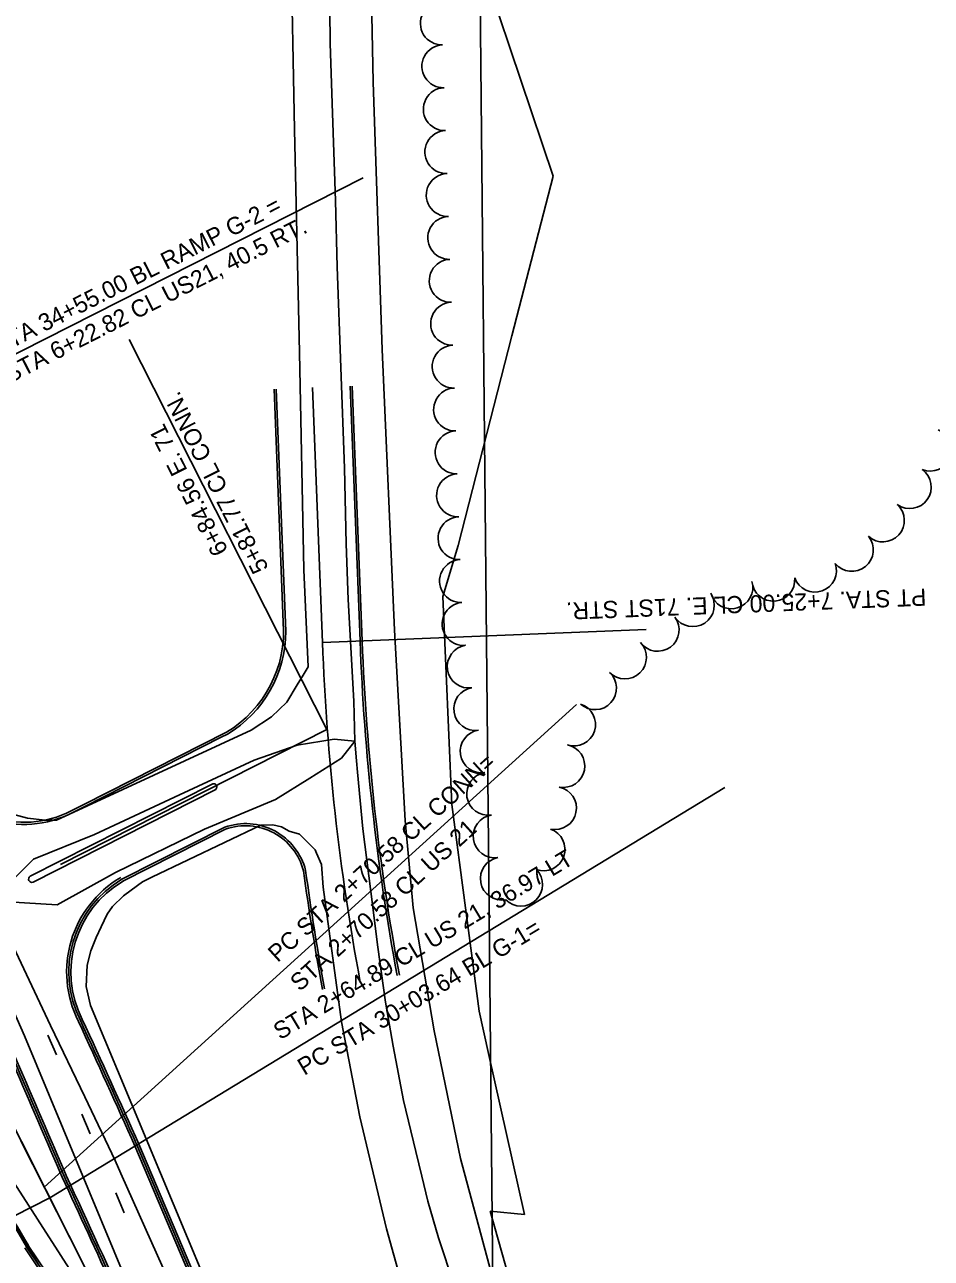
# Model space of a CAD drawing. Extents: x -25029 to 2274964, y -81170 to 687028.
# Drawn here: x -4659 to -4237, y -64414 to -63839 of the extents above; entities that cross this region are included whole.
import ezdxf

# ---------------------------------------------------------------- set-up
doc = ezdxf.new("R2010")
doc.units = 0
for name, color, linetype in [('81911BEA - RW_X_Fee_RW', 7, 'Continuous'), ('BD_X_Canopy', 7, 'Continuous'), ('Default', 7, 'Continuous'), ('GE_X_CL_2000', 7, 'Continuous'), ('INTERSTATE', 7, 'Continuous'), ('PV_X_EOP', 7, 'Continuous'), ('ROAD', 7, 'Continuous'), ('TREES', 7, 'Continuous')]:
    doc.layers.add(name, color=color, linetype=linetype)

msp = doc.modelspace()

# ---------------------------------------------------------------- linework, layer by layer
at = {"layer": '81911BEA - RW_X_Fee_RW'}
for p, q in [((-4464.15, -64105.77), (-4457.1, -64082.1)), ((-4426.22, -64393.66), (-4442.14, -64392.18))]:
    msp.add_line(p, q, dxfattribs=at)
for points in [[(-4483.33, -63700.32), (-4475.87, -63722.51), (-4458.03, -63775.6), (-4412.88, -63909.97)], [(-4412.88, -63909.97), (-4432, -63984.42), (-4457.1, -64082.1)], [(-4464.15, -64105.77), (-4460, -64202.72), (-4447.32, -64298.94), (-4442.93, -64318.66), (-4426.22, -64393.66)], [(-4442.14, -64392.18), (-4433.05, -64424.6), (-4422.99, -64456.73), (-4411.96, -64488.55)]]:
    msp.add_lwpolyline(points, dxfattribs=at)
at = {"layer": 'BD_X_Canopy'}
msp.add_line((-4527.55, -64622.31), (-4809.21, -64066.79), dxfattribs=at)
at = {"layer": 'Default'}
for p, q in [((-4449.98, -63503.51), (-4438.87, -64635.13)), ((-4773.09, -64048.47), (-4501.37, -63910.69)), ((-4518.26, -64167.8), (-4610.38, -63986.11)), ((-4538.56, -64117.71), (-4542.83, -64009.18)), ((-4541.83, -64009.14), (-4537.4, -64121.95)), ((-4520.29, -64127.16), (-4524.96, -64008.48)), ((-4502.78, -64126.47), (-4507.45, -64007.79)), ((-4501.78, -64126.43), (-4506.45, -64007.75)), ((-4527.55, -64622.31), (-4814.64, -64056.08)), ((-4523.24, -64052.18), (-4523.24, -64052.18)), ((-4520.29, -64127.16), (-4369.45, -64121.23)), ((-4520.29, -64127.16), (-4520.29, -64127.16)), ((-4649.92, -64380.95), (-4401.92, -64156.18)), ((-4642.39, -64230.74), (-4518.26, -64167.8)), ((-4565.05, -64169.05), (-4631.4, -64202.69)), ((-4567.42, -64171.37), (-4630.95, -64203.58)), ((-4564.53, -64169.91), (-4567.42, -64171.37)), ((-4656.42, -64236.17), (-4571.68, -64193.21)), ((-4647.34, -64386.04), (-4332.83, -64194.72)), ((-4655.06, -64238.85), (-4570.33, -64195.88)), ((-4631.4, -64202.69), (-4637.32, -64205.69)), ((-4630.95, -64203.58), (-4636.87, -64206.58)), ((-4591.8, -64205.09), (-4591.8, -64205.09)), ((-4565.82, -64213.27), (-4613.72, -64237.56)), ((-4565.42, -64214.19), (-4613.27, -64238.45)), ((-4565.42, -64214.19), (-4613.27, -64238.45)), ((-4508.45, -64251.67), (-4508.45, -64251.67)), ((-4644.26, -64319.4), (-4648.21, -64310.21)), ((-4628.45, -64356.14), (-4632.4, -64346.96)), ((-4550.61, -64493.9), (-4606.76, -64361.35)), ((-4549.69, -64493.51), (-4605.84, -64360.96)), ((-4551.53, -64494.29), (-4607.68, -64361.74)), ((-4649.92, -64380.95), (-4649.92, -64380.95)), ((-4612.64, -64392.89), (-4616.59, -64383.7)), ((-4647.34, -64386.04), (-4680.32, -64402.76)), ((-4659.02, -64409.29), (-4589.81, -64512.41)), ((-4658.19, -64408.73), (-4588.98, -64511.85)), ((-4657.36, -64408.17), (-4604.73, -64486.59))]:
    msp.add_line(p, q, dxfattribs=at)
msp.add_lwpolyline([(-4632.86, -64414.6), (-4660.87, -64359.36)], dxfattribs=at)
for centre, radius, start, end in [((-4593.25, -64122), 54.86, 300.93816, 4.47723), ((-4593.25, -64122), 55.86, 300.93816, 0.04739), ((-3437.99, -64087.04), 1083.04, 182.12279, 190.56249), ((-3437.99, -64087.04), 1065.52, 182.12279, 190.56249), ((-3437.99, -64087.04), 1064.52, 182.12279, 190.56249), ((-4659.48, -64161.98), 50, 206.88629, 296.88651), ((-4659.48, -64161.98), 49, 206.88629, 296.88629), ((-4571.01, -64194.55), 1.5, 296.87214, 116.90105), ((-5908.07, -65140.6), 1432.39, 29.00439, 40.68882), ((-4556.19, -64240.58), 28.95, 14.30097, 109.41408), ((-4556.19, -64240.58), 27.95, 14.41964, 109.28069), ((-4556.19, -64240.58), 27.95, 14.41964, 109.28069), ((-4556.19, -64240.58), 27.95, 14.41964, 109.28069), ((-3437.99, -64087.04), 1100.93, 187.65107, 190.56249), ((-3437.99, -64087.04), 1100.93, 187.65107, 190.56249), ((-3437.99, -64087.04), 1100.93, 187.65107, 190.56249), ((-3437.99, -64087.04), 1099.93, 187.64803, 190.56249), ((-4655.7, -64237.49), 1.5, 118.91107, 294.86067), ((-4588.48, -64280.72), 51, 120.32382, 206.88629), ((-4588.48, -64280.72), 50, 120.32382, 206.88629), ((-4588.48, -64280.72), 49, 120.32382, 206.88629), ((-16600.36, -69514.19), 13015.84, 23.249797, 23.636997), ((-16600.36, -69514.19), 13016.84, 23.249797, 23.636997), ((-16600.36, -69514.19), 13017.84, 23.249797, 23.636997), ((-9746.64, -66657.63), 5628.5, 24.07298, 24.72142), ((-9746.64, -66657.63), 5629.5, 24.07297, 24.72142), ((-9744.88, -66656.77), 5628.54, 24.07174, 24.72142), ((-5908.07, -65140.6), 1448.39, 30.35092, 32.47579), ((-5908.07, -65140.6), 1449.39, 30.35092, 32.47579), ((17864.44, -54091.01), 24744.79, 204.560633, 204.827025), ((17864.44, -54091.01), 24743.79, 204.560633, 204.896453), ((17864.44, -54091.01), 24742.79, 204.560633, 204.896453)]:
    msp.add_arc(centre, radius, start, end, dxfattribs=at)
at = {"layer": 'GE_X_CL_2000'}
for points in [[(-4489.43, -63564.09), (-4494, -63588.31), (-4498.75, -63614.06), (-4509.4, -63669.04), (-4511.28, -63683.69), (-4513.2, -63699.7), (-4515.21, -63719.86), (-4516.39, -63737.12), (-4516.85, -63756.23), (-4517.25, -63779.32), (-4517.07, -63816.5), (-4516.76, -63848.19), (-4515.55, -63880.66), (-4514.24, -63921.54), (-4513.45, -63952.16), (-4510.04, -64046.03), (-4509.21, -64081.25), (-4508.3, -64107.28), (-4505.61, -64154.62), (-4505.14, -64173.15)], [(-4674.44, -64247.66), (-4654.9, -64228.21), (-4626.55, -64216.68), (-4586.95, -64198.18), (-4552.08, -64182), (-4532.01, -64175.11), (-4514.91, -64172.32), (-4505.14, -64173.15)], [(-4674.44, -64247.66), (-4643.9, -64249.5), (-4616.69, -64234.43), (-4575.31, -64214.18), (-4542.23, -64200.34), (-4526.25, -64190.47), (-4511.46, -64181.17), (-4505.14, -64173.15)], [(-4505.14, -64173.15), (-4504.39, -64182.32), (-4503.95, -64187.71), (-4501.53, -64214.09), (-4497.79, -64243.24), (-4494.44, -64269.18), (-4490.93, -64294.83), (-4487.28, -64315.26), (-4482.54, -64340.62), (-4476.83, -64364.32), (-4474.07, -64375.86), (-4471.27, -64387.56), (-4466.18, -64404.66), (-4458.9, -64426.72), (-4451.26, -64452.76), (-4438.12, -64495.89), (-4412.58, -64567.63), (-4383.58, -64647.19), (-4362.15, -64707.03), (-4323.68, -64815.02)], [(-4674.44, -64247.66), (-4663.11, -64271.42), (-4647.05, -64305.71), (-4630.98, -64338.95), (-4616.92, -64368.52), (-4614.19, -64374.65), (-4594.54, -64418.71), (-4580.08, -64455.13), (-4522.19, -64588.1), (-4511.19, -64612.83), (-4504.02, -64638.46), (-4497.17, -64664.18), (-4490.62, -64689.97)], [(-4676.81, -64377.64), (-4632.46, -64450.17)]]:
    msp.add_lwpolyline(points, dxfattribs=at)
at = {"layer": 'INTERSTATE'}
for points in [[(-4526.99, -64138.62), (-4529.32, -64142.46), (-4532.07, -64146.99), (-4536.84, -64155.07), (-4544, -64161.87), (-4553.56, -64168.07), (-4644.22, -64209.98), (-4644.22, -64209.98), (-4649.53, -64209.94), (-4657.66, -64209.07), (-4666.47, -64206.7), (-4675.94, -64203.14), (-4681.62, -64199.2), (-4688.1, -64192.46), (-4694.53, -64181.39), (-4723.23, -64123.82), (-4748.36, -64071.57)], [(-4748.36, -64119.32), (-4741.82, -64132.92), (-4731.43, -64153.77), (-4694.76, -64229.81), (-4659.05, -64310.48), (-4611.52, -64424.79), (-4603, -64446.34), (-4607.61, -64450.08), (-4612.24, -64452.31), (-4617, -64453.02), (-4631.38, -64429.81), (-4663.89, -64379), (-4691.78, -64333.98), (-4720.62, -64290.16), (-4743.88, -64259.05), (-4748.36, -64253.3)]]:
    msp.add_lwpolyline(points, dxfattribs=at)
at = {"layer": 'PV_X_EOP'}
msp.add_lwpolyline([(-4470.17, -64670.78), (-4490.62, -64615.91), (-4557.24, -64466.75), (-4628.36, -64296.43), (-4630.43, -64287.47), (-4629.91, -64277.49), (-4628.26, -64270.86), (-4625.74, -64264.66), (-4623.42, -64259.75), (-4620.58, -64253.76), (-4618.13, -64250.26), (-4613, -64245.32), (-4609.46, -64242.56), (-4604.2, -64238.81), (-4599.79, -64236.59), (-4549.08, -64212.31), (-4543.45, -64212.24), (-4539.43, -64213.16), (-4535.73, -64215.06), (-4531.06, -64216.52), (-4523.7, -64223.79), (-4523.01, -64225.43), (-4520.8, -64230.69)], dxfattribs=at)
at = {"layer": 'ROAD'}
for points in [[(-4421.43, -63222.11), (-4426.45, -63318.9), (-4427.97, -63335.17), (-4430.95, -63364.56), (-4437.28, -63402.13), (-4477.33, -63611.06), (-4491.46, -63698.98), (-4493.84, -63715.7), (-4496.52, -63742.27), (-4498.4, -63780.53), (-4496.74, -63866.19), (-4492.41, -63990.7), (-4486.8, -64121.48), (-4481.74, -64210.24), (-4477.96, -64250.81), (-4468.32, -64308.2), (-4455.96, -64367.62), (-4435.12, -64445.01), (-4399.69, -64544.85), (-4362.37, -64648.68), (-4343.3, -64716.02), (-4331.6, -64748.36)], [(-4526.99, -64138.62), (-4528.98, -64093.33), (-4531.06, -63992.18), (-4533.28, -63888.22), (-4534.99, -63799.53), (-4534.81, -63738.22), (-4534.01, -63716.87), (-4532.06, -63691.93), (-4527.19, -63658.4), (-4519.7, -63618.11), (-4514.24, -63588.79), (-4514.32, -63582.62), (-4515.77, -63579.5), (-4518.84, -63576.29), (-4521.79, -63574.27), (-4522.67, -63573.74), (-4662.23, -63545.23), (-4681.47, -63540.39), (-4700.51, -63533.39), (-4720.69, -63523.03), (-4748.36, -63504.19)], [(-4379.45, -64748.36), (-4377.61, -64742.9), (-4377.17, -64734.77), (-4377.69, -64728.06), (-4402.56, -64657.22), (-4445.37, -64539.49), (-4476.08, -64452.26), (-4490.41, -64400.35), (-4502.9, -64348.19), (-4511.49, -64304), (-4520, -64241.29), (-4520.8, -64230.69)]]:
    msp.add_lwpolyline(points, dxfattribs=at)
at = {"layer": 'TREES'}
for centre, start, end in [((-4464.66, -63838.79), 91.96337, 271.96337), ((-4463.97, -63858.77), 91.96337, 271.96337), ((-4463.28, -63878.76), 91.96337, 271.96337), ((-4462.6, -63898.75), 91.96337, 271.96337), ((-4461.91, -63918.74), 91.96337, 271.96337), ((-4461.23, -63938.73), 91.96337, 271.96337), ((-4460.54, -63958.72), 91.96337, 271.96337), ((-4459.86, -63978.7), 91.96337, 271.96337), ((-4459.17, -63998.69), 91.96337, 271.96337), ((-4458.49, -64018.68), 91.96337, 271.96337), ((-4457.8, -64038.67), 91.96337, 271.96337), ((-4237.16, -64037.39), 248.20228, 68.20228), ((-4457.12, -64058.66), 91.96337, 271.96337), ((-4246.67, -64054.82), 234.57021, 54.57021), ((-4259.19, -64070.37), 227.73574, 47.73574), ((-4456.43, -64078.65), 91.96337, 271.96337), ((-4273.67, -64084.08), 219.12869, 39.12869), ((-4455.75, -64098.63), 91.96337, 271.96337), ((-4290.84, -64093.77), 199.7588, 19.7588), ((-4329.79, -64101.52), 196.1311, 16.1311), ((-4310.22, -64097.95), 184.56553, 4.56553), ((-4347.73, -64109.83), 213.56367, 33.56367), ((-4454.53, -64118.59), 95.03634, 275.03634), ((-4364.1, -64121.31), 216.52544, 36.52544), ((-4452.14, -64138.44), 98.69198, 278.69198), ((-4379.34, -64134.2), 223.93257, 43.93257), ((-4393.28, -64148.53), 227.63854, 47.63854), ((-4449.12, -64158.21), 98.69198, 278.69198), ((-4403.1, -64165.43), 252.03775, 72.03775), ((-4446.09, -64177.98), 98.69198, 278.69198), ((-4408.08, -64184.76), 259.08653, 79.08653), ((-4443.07, -64197.75), 98.69198, 278.69198), ((-4411.97, -64204.38), 258.44832, 78.44832), ((-4440.05, -64217.52), 98.69198, 278.69198), ((-4417.3, -64223.61), 250.60828, 70.60828), ((-4436.71, -64237.23), 100.54711, 280.54711), ((-4427.75, -64240.05), 224.52381, 44.52381)]:
    msp.add_arc(centre, 10, start, end, dxfattribs=at)

# ---------------------------------------------------------------- texts
at = {"layer": 'Default'}
for s, rotation, p in [('PC STA 34+55.00 BL RAMP G-2 =', 26.889, (-4687.18, -64001.45)), ('PC STA 6+22.82 CL US21, 40.5 RT.', 26.889, (-4681.76, -64014.58)), ('5+81.77 CL CONN.', 116.88628, (-4545.21, -64092.57)), ('6+84.56 E. 71', 116.88628, (-4564.03, -64084.39)), ('PT STA. 7+25.00 CL E. 71ST STR.', 182.2521, (-4239.12, -64102.06)), ('PC STA 2+70.58 CL CONN=', 42.18867, (-4541.18, -64276.61)), ('STA 2+70.58 CL US 21', 42.18867, (-4530.85, -64290.15)), ('STA 2+64.89 CL US 21, 36.97 LT', 31.00437, (-4540.03, -64312.62)), ('PC STA 30+03.64 BL G-1=', 31.00437, (-4528.77, -64329.17))]:
    msp.add_text(s, height=7.9999, rotation=rotation, dxfattribs=at).set_placement(p)

doc.saveas('drawing.dxf')
